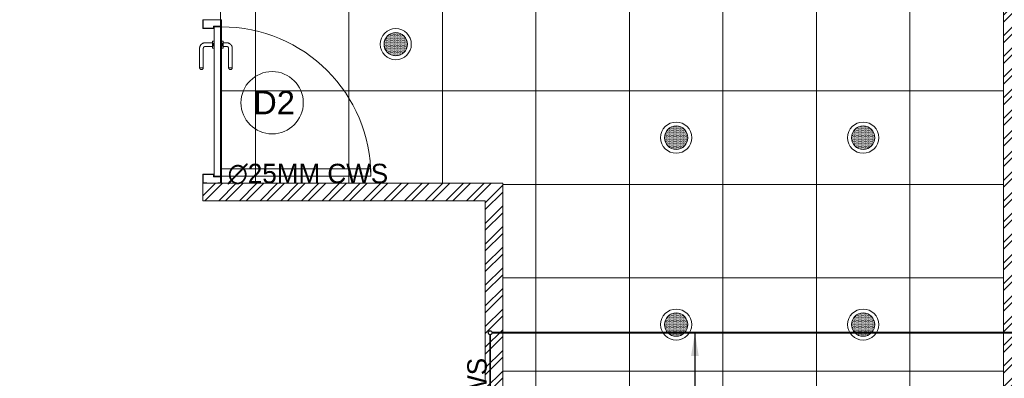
# Model space of a CAD drawing. Header units: inches. Extents: x 105152 to 158499, y 12149 to 30915.
# Tile 315 of 339: x 125008 to 125261, y 29275 to 29367. Entities that reach past the tile are written whole.
import ezdxf

# ---------------------------------------------------------------- set-up
doc = ezdxf.new("R2010")
doc.units = ezdxf.units.IN
doc.header["$MEASUREMENT"] = 0
for name, color, linetype in [('45', 7, 'Continuous'), ('PD_025_TEXT', 61, 'Continuous'), ('PD_LIGHTING', 23, 'Continuous')]:
    doc.layers.add(name, color=color, linetype=linetype)
for name, color, linetype, lineweight in [('FIRE TEXT', 7, 'Continuous', 25), ('PD_DOOR', 42, 'Continuous', 25), ('PD_ELEVATION_03', 80, 'Continuous', 25), ('PD_FIXTURE', 21, 'Continuous', 25), ('PP-Domestic  Cold Water Supply', 5, 'Continuous', 25), ('PP-SPRINKLER PIPE', 1, 'Continuous', 0)]:
    doc.layers.add(name, color=color, linetype=linetype, lineweight=lineweight)
doc.layers.add('PD_BASE', color=8, linetype='Continuous', transparency=0.5)
doc.styles.add('MtX_Times_New_Roman', font='txt')
doc.styles.get("Standard").update_dxf_attribs({"font": 'arial.ttf', "height": 6})
doc.styles.add('TIMES NEW ROMAN', font='times.ttf')
doc.dimstyles.new('PP-DIM', dxfattribs={"dimtxt": 4, "dimasz": 1, "dimexe": 1, "dimexo": 1, "dimgap": 0.09, "dimtad": 0, "dimdec": 0, "dimzin": 0, "dimdsep": 46, "dimlunit": 4, "dimtxsty": 'TIMES NEW ROMAN', "dimblk": 'ARCHTICK', "dimcen": 0.09, "dimdle": 1, "dimclrd": 256, "dimclre": 256, "dimclrt": 256, "dimadec": 0, "dimazin": 0, "dimtfac": 1, "dimtdec": 4, "dimtofl": 0, "dimtmove": 1, "dimatfit": 3, "dimfxl": 1, "dimtolj": 1, "dimtzin": 0, "dimlwd": -1, "dimlwe": -1, "dimarcsym": 0})

# ---------------------------------------------------------------- blocks, each defined once
blk = doc.blocks.new('lgithpnelrt4')
at = {"lineweight": 5}
h = blk.add_hatch(dxfattribs=at)
h.set_pattern_fill('DOTS', color=256, scale=5)
h.set_pattern_definition([(0, (-126829, -18216), (0.15625, 0.3125), [0, -0.3125])])
edge = h.paths.add_edge_path()
edge.add_ellipse((0, 0), major_axis=(3, 0), ratio=1, start_angle=0, end_angle=360)
for radius in [4, 3]:
    blk.add_circle((0, 0), radius, dxfattribs=at)
blk = doc.blocks.new('KITCHEN CEILING45')
at = {"layer": 'PD_ELEVATION_03', "lineweight": 5}
blk.add_lwpolyline([(-201, 305.5), (-190.5, 305.5), (-190.5, 314.5), (-21, 314.5), (-21, 305.5), (-6, 305.5), (-6, 314.5), (0, 314.5), (0, 83.2), (-43.25, 83.2), (-43.25, 78.7), (0, 78.7), (0, 0), (-128.5, 0), (-128.5, 77.75), (-128.5, 78.7), (-85.25, 78.7), (-85.25, 83.2), (-128.5, 83.2), (-128.5, 155.5), (-201, 155.5), (-201, 305.5)], dxfattribs=at)
at = {"layer": 'PD_FIXTURE', "lineweight": 5}
for p, q in [((-192, 155.5), (-192, 305.5)), ((-168, 155.5), (-168, 283)), ((-144, 155.5), (-144, 283)), ((-120, 83.2), (-120, 283)), ((-96, 83.2), (-96, 283)), ((-72, 0), (-72, 226.74)), ((-48, 0), (-48, 226.74)), ((-24, 83.2), (-24, 226.74)), ((0, 179.2), (-201, 179.2)), ((0, 155.2), (-128.5, 155.2)), ((0, 131.2), (-128.5, 131.2)), ((0, 107.2), (-128.5, 107.2))]:
    blk.add_line(p, q, dxfattribs=at)
at = {"layer": 'PD_LIGHTING'}
for p in [(-156, 191.2), (-84, 167.2), (-36, 167.2), (-84, 119.2), (-36, 119.2)]:
    blk.add_blockref('lgithpnelrt4', p, dxfattribs=at)
blk = doc.blocks.new('door 1')
at = {"layer": 'PD_DOOR', "color": 251, "lineweight": 5}
for p, q in [((159755.9, 15337.6), (159695.9, 15337.6)), ((159695.9, 15337.6), (159695.9, 15312.6)), ((159695.9, 15312.6), (159695.9, 15337.6)), ((159695.9, 15337.6), (159755.9, 15337.6)), ((159695.9, 15212.6), (159695.9, 15337.6)), ((159695.9, 15312.6), (159697.9, 15312.6)), ((159697.9, 15312.6), (159695.9, 15312.6)), ((159697.9, 15312.6), (159697.9, 15335.6)), ((159697.9, 15335.6), (159753.9, 15335.6)), ((159753.9, 15335.6), (159697.9, 15335.6)), ((159697.9, 15335.6), (159697.9, 15312.6)), ((159753.9, 15335.6), (159753.9, 15267.6)), ((159753.9, 15267.6), (159753.9, 15335.6)), ((159755.9, 15265.6), (159755.9, 15337.6)), ((159755.9, 15337.6), (159755.9, 15265.6)), ((160472.9, 15356.5), (160472.9, 15360.1)), ((160472.9, 15360.1), (160472.9, 15356.5)), ((160602.9, 15360.1), (160472.9, 15360.1)), ((160472.9, 15360.1), (160472.9, 15359.7)), ((160472.9, 15335.1), (160472.9, 15360.1)), ((160472.9, 15359.7), (160472.9, 15335.6)), ((160472.9, 15335.1), (160472.9, 15338.8)), ((160472.9, 15338.8), (160472.9, 15335.1)), ((160472.9, 15335.6), (160472.9, 15335.1)), ((160472.9, 15335.1), (160602.9, 15335.1)), ((160615.4, 15322.6), (160615.4, 15272.6)), ((160640.4, 15272.6), (160640.4, 15322.6)), ((160795.9, 15337.6), (160735.9, 15337.6)), ((160735.9, 15337.6), (160735.9, 15265.6)), ((160735.9, 15265.6), (160735.9, 15337.6)), ((160735.9, 15337.6), (160795.9, 15337.6)), ((160737.9, 15267.6), (160737.9, 15335.6)), ((160737.9, 15335.6), (160793.9, 15335.6)), ((160793.9, 15335.6), (160737.9, 15335.6)), ((160737.9, 15335.6), (160737.9, 15267.6)), ((160793.9, 15335.6), (160793.9, 15312.6)), ((160793.9, 15312.6), (160793.9, 15335.6)), ((160793.9, 15312.6), (160795.9, 15312.6)), ((160795.9, 15312.6), (160793.9, 15312.6)), ((160795.9, 15312.6), (160795.9, 15337.6)), ((160795.9, 15337.6), (160795.9, 15312.6)), ((160795.9, 15337.6), (160795.9, 15212.6)), ((159697.9, 15237.6), (159695.9, 15237.6)), ((159695.9, 15237.6), (159695.9, 15212.6)), ((159695.9, 15212.6), (159695.9, 15237.6)), ((159695.9, 15237.6), (159697.9, 15237.6)), ((159697.9, 15214.6), (159697.9, 15237.6)), ((159697.9, 15237.6), (159697.9, 15214.6)), ((159753.9, 15267.6), (159738.9, 15267.6)), ((159738.9, 15267.6), (159738.9, 15214.6)), ((159738.9, 15214.6), (159738.9, 15267.6)), ((159738.9, 15267.6), (159753.9, 15267.6)), ((159740.9, 15212.6), (159740.9, 15265.6)), ((159740.9, 15265.6), (159755.9, 15265.6)), ((159755.9, 15265.6), (159740.9, 15265.6)), ((159740.9, 15265.6), (159740.9, 15212.6)), ((160747.9, 15262.6), (159743.9, 15262.6)), ((159743.9, 15262.6), (159743.9, 15212.6)), ((160747.9, 15262.6), (159743.9, 15262.6)), ((159743.9, 15262.6), (159743.9, 15212.6)), ((160605.4, 15272.6), (160605.4, 15262.6)), ((160622.1, 15272.6), (160605.4, 15272.6)), ((160605.4, 15272.6), (160622.1, 15272.6)), ((160650.4, 15262.6), (160605.4, 15262.6)), ((160605.4, 15262.6), (160650.4, 15262.6)), ((160640.4, 15272.6), (160615.4, 15272.6)), ((160615.4, 15272.6), (160621.7, 15272.6)), ((160617.9, 15267.6), (160617.9, 15262.6)), ((160637.9, 15267.6), (160617.9, 15267.6)), ((160617.9, 15267.6), (160637.9, 15267.6)), ((160637.9, 15262.6), (160617.9, 15262.6)), ((160617.9, 15262.6), (160637.9, 15262.6)), ((160621.7, 15272.6), (160624.7, 15272.6)), ((160624.7, 15272.6), (160627.9, 15272.6)), ((160627.9, 15272.6), (160631.2, 15272.6)), ((160627.9, 15272.6), (160650.4, 15272.6)), ((160631.2, 15272.6), (160634.2, 15272.6)), ((160650.4, 15272.6), (160633.8, 15272.6)), ((160634.2, 15272.6), (160640.4, 15272.6)), ((160637.9, 15262.6), (160637.9, 15267.6)), ((160650.4, 15262.6), (160650.4, 15272.6)), ((160735.9, 15265.6), (160750.9, 15265.6)), ((160750.9, 15265.6), (160735.9, 15265.6)), ((160752.9, 15267.6), (160737.9, 15267.6)), ((160737.9, 15267.6), (160752.9, 15267.6)), ((160747.9, 15212.6), (160747.9, 15262.6)), ((160747.9, 15262.6), (160747.9, 15212.6)), ((160750.9, 15265.6), (160750.9, 15212.6)), ((160750.9, 15212.6), (160750.9, 15265.6)), ((160752.9, 15214.6), (160752.9, 15267.6)), ((160752.9, 15267.6), (160752.9, 15214.6)), ((160795.9, 15237.6), (160793.9, 15237.6)), ((160793.9, 15237.6), (160793.9, 15214.6)), ((160793.9, 15214.6), (160793.9, 15237.6)), ((160793.9, 15237.6), (160795.9, 15237.6)), ((160795.9, 15212.6), (160795.9, 15237.6)), ((160795.9, 15237.6), (160795.9, 15212.6)), ((159695.9, 15212.6), (159740.9, 15212.6)), ((159740.9, 15212.6), (159695.9, 15212.6)), ((159695.9, 15212.6), (159743.9, 15212.6)), ((159743.9, 15212.6), (159695.9, 15212.6)), ((159738.9, 15214.6), (159697.9, 15214.6)), ((159697.9, 15214.6), (159738.9, 15214.6)), ((159793.9, 15212.6), (159743.9, 15212.6)), ((159743.9, 15212.6), (159743.9, 14208.6)), ((159743.9, 15212.6), (160747.9, 15212.6)), ((159743.9, 15212.6), (159793.9, 15212.6)), ((159743.9, 15212.6), (159793.9, 15212.6)), ((159793.9, 15212.6), (159743.9, 15212.6)), ((159793.9, 14208.6), (159793.9, 15212.6)), ((159793.9, 15212.6), (160747.9, 15212.6)), ((159793.9, 15212.6), (160747.9, 15212.6)), ((160747.9, 15212.6), (159793.9, 15212.6)), ((160472.9, 15165.1), (160472.9, 15161.5)), ((160472.9, 15161.5), (160472.9, 15165.1)), ((160602.9, 15165.1), (160472.9, 15165.1)), ((160472.9, 15165.1), (160472.9, 15164.7)), ((160472.9, 15140.1), (160472.9, 15165.1)), ((160472.9, 15164.7), (160472.9, 15140.6)), ((160605.4, 15212.6), (160605.4, 15202.6)), ((160605.4, 15212.6), (160650.4, 15212.6)), ((160639.2, 15212.6), (160605.4, 15212.6)), ((160605.4, 15202.6), (160650.4, 15202.6)), ((160650.4, 15202.6), (160605.4, 15202.6)), ((160615.4, 15202.6), (160615.4, 15177.6)), ((160615.4, 15202.6), (160640.4, 15202.6)), ((160640.4, 15202.6), (160615.4, 15202.6)), ((160617.9, 15212.6), (160617.9, 15207.6)), ((160617.9, 15212.6), (160637.9, 15212.6)), ((160618.3, 15212.6), (160617.9, 15212.6)), ((160617.9, 15207.6), (160637.9, 15207.6)), ((160637.9, 15207.6), (160617.9, 15207.6)), ((160637.9, 15212.6), (160618.3, 15212.6)), ((160637.9, 15207.6), (160637.9, 15212.6)), ((160650.4, 15212.6), (160639.2, 15212.6)), ((160640.4, 15177.6), (160640.4, 15202.6)), ((160650.4, 15202.6), (160650.4, 15212.6)), ((160747.9, 15212.6), (160795.9, 15212.6)), ((160795.9, 15212.6), (160747.9, 15212.6)), ((160750.9, 15212.6), (160795.9, 15212.6)), ((160795.9, 15212.6), (160750.9, 15212.6)), ((160793.9, 15214.6), (160752.9, 15214.6)), ((160752.9, 15214.6), (160793.9, 15214.6)), ((160472.9, 15143.8), (160472.9, 15140.1)), ((160472.9, 15140.1), (160472.9, 15143.8)), ((160472.9, 15140.6), (160472.9, 15140.1)), ((160472.9, 15140.1), (160602.9, 15140.1)), ((159743.9, 14208.6), (159793.9, 14208.6))]:
    blk.add_line(p, q, dxfattribs=at)
at = {"layer": 'PD_DOOR', "color": 251, "lineweight": 5, "flags": 128}
for points in [[(160460.4, 15347.6), (160460.5, 15348.1), (160460.5, 15348.6), (160460.5, 15349.1), (160460.6, 15349.6), (160460.7, 15350.1), (160460.8, 15350.6), (160460.9, 15351.1), (160461.1, 15351.6), (160461.2, 15352), (160461.4, 15352.5), (160461.6, 15353), (160461.9, 15353.4), (160462.1, 15353.9), (160462.4, 15354.3), (160462.6, 15354.7), (160462.9, 15355.1), (160463.2, 15355.5), (160463.5, 15355.9), (160463.9, 15356.3), (160464.2, 15356.6), (160464.6, 15357), (160465, 15357.3), (160465.4, 15357.6), (160465.8, 15357.9), (160466.2, 15358.2), (160466.6, 15358.4), (160467, 15358.7), (160467.5, 15358.9), (160467.9, 15359.1), (160468.4, 15359.3), (160468.9, 15359.5), (160469.4, 15359.6), (160469.8, 15359.8), (160470.3, 15359.9), (160470.8, 15360), (160471.3, 15360), (160471.8, 15360.1), (160472.3, 15360.1), (160472.8, 15360.1), (160472.9, 15360.1)], [(160472.9, 15335.1), (160472.4, 15335.2), (160471.9, 15335.2), (160471.4, 15335.2), (160470.9, 15335.3), (160470.5, 15335.4), (160470, 15335.5), (160469.5, 15335.6), (160469, 15335.8), (160468.5, 15335.9), (160468.1, 15336.1), (160467.6, 15336.3), (160467.2, 15336.6), (160466.7, 15336.8), (160466.3, 15337.1), (160465.9, 15337.3), (160465.5, 15337.6), (160465.1, 15337.9), (160464.7, 15338.2), (160464.3, 15338.6), (160464, 15338.9), (160463.6, 15339.3), (160463.3, 15339.7), (160463, 15340.1), (160462.7, 15340.5), (160462.4, 15340.9), (160462.2, 15341.3), (160461.9, 15341.8), (160461.7, 15342.2), (160461.5, 15342.7), (160461.3, 15343.1), (160461.1, 15343.6), (160461, 15344.1), (160460.8, 15344.5), (160460.7, 15345), (160460.6, 15345.5), (160460.5, 15346), (160460.5, 15346.5), (160460.5, 15347), (160460.4, 15347.5), (160460.4, 15347.6)], [(160640.4, 15322.6), (160640.4, 15324.1), (160640.3, 15325.6), (160640.2, 15327.1), (160640, 15328.6), (160639.7, 15330.1), (160639.4, 15331.6), (160639, 15333), (160638.5, 15334.4), (160638, 15335.9), (160637.5, 15337.2), (160636.9, 15338.6), (160636.2, 15340), (160635.5, 15341.3), (160634.7, 15342.6), (160633.9, 15343.8), (160633, 15345), (160632.1, 15346.2), (160631.1, 15347.4), (160630.1, 15348.5), (160629.1, 15349.5), (160628, 15350.6), (160626.8, 15351.5), (160625.7, 15352.5), (160624.4, 15353.4), (160623.2, 15354.2), (160621.9, 15355), (160620.6, 15355.7), (160619.3, 15356.4), (160617.9, 15357), (160616.5, 15357.6), (160615.1, 15358.1), (160613.7, 15358.6), (160612.2, 15359), (160610.8, 15359.3), (160609.3, 15359.6), (160607.8, 15359.8), (160606.3, 15360), (160604.8, 15360.1), (160603.3, 15360.1), (160602.9, 15360.1)], [(160602.9, 15335.1), (160603.4, 15335.1), (160603.9, 15335.1), (160604.4, 15335.1), (160604.9, 15335), (160605.4, 15334.9), (160605.9, 15334.8), (160606.4, 15334.7), (160606.9, 15334.5), (160607.3, 15334.3), (160607.8, 15334.2), (160608.3, 15334), (160608.7, 15333.7), (160609.2, 15333.5), (160609.6, 15333.2), (160610, 15333), (160610.4, 15332.7), (160610.8, 15332.4), (160611.2, 15332), (160611.6, 15331.7), (160611.9, 15331.4), (160612.2, 15331), (160612.6, 15330.6), (160612.9, 15330.2), (160613.2, 15329.8), (160613.5, 15329.4), (160613.7, 15329), (160614, 15328.5), (160614.2, 15328.1), (160614.4, 15327.6), (160614.6, 15327.2), (160614.8, 15326.7), (160614.9, 15326.2), (160615.1, 15325.7), (160615.2, 15325.3), (160615.3, 15324.8), (160615.3, 15324.3), (160615.4, 15323.8), (160615.4, 15323.3), (160615.4, 15322.8), (160615.4, 15322.6)], [(160460.4, 15152.6), (160460.5, 15153.1), (160460.5, 15153.6), (160460.5, 15154.1), (160460.6, 15154.6), (160460.7, 15155.1), (160460.8, 15155.6), (160460.9, 15156.1), (160461.1, 15156.6), (160461.2, 15157), (160461.4, 15157.5), (160461.6, 15158), (160461.9, 15158.4), (160462.1, 15158.9), (160462.4, 15159.3), (160462.6, 15159.7), (160462.9, 15160.1), (160463.2, 15160.5), (160463.5, 15160.9), (160463.9, 15161.3), (160464.2, 15161.6), (160464.6, 15162), (160465, 15162.3), (160465.4, 15162.6), (160465.8, 15162.9), (160466.2, 15163.2), (160466.6, 15163.4), (160467, 15163.7), (160467.5, 15163.9), (160467.9, 15164.1), (160468.4, 15164.3), (160468.9, 15164.5), (160469.4, 15164.6), (160469.8, 15164.8), (160470.3, 15164.9), (160470.8, 15165), (160471.3, 15165), (160471.8, 15165.1), (160472.3, 15165.1), (160472.8, 15165.1), (160472.9, 15165.1)], [(160602.9, 15140.1), (160604.4, 15140.2), (160605.9, 15140.3), (160607.4, 15140.4), (160608.9, 15140.6), (160610.4, 15140.9), (160611.9, 15141.2), (160613.3, 15141.6), (160614.7, 15142), (160616.2, 15142.5), (160617.5, 15143.1), (160618.9, 15143.7), (160620.3, 15144.4), (160621.6, 15145.1), (160622.9, 15145.9), (160624.1, 15146.7), (160625.3, 15147.6), (160626.5, 15148.5), (160627.7, 15149.5), (160628.8, 15150.5), (160629.8, 15151.5), (160630.9, 15152.6), (160631.8, 15153.8), (160632.8, 15154.9), (160633.7, 15156.1), (160634.5, 15157.4), (160635.3, 15158.7), (160636, 15160), (160636.7, 15161.3), (160637.3, 15162.7), (160637.9, 15164.1), (160638.4, 15165.5), (160638.9, 15166.9), (160639.3, 15168.3), (160639.6, 15169.8), (160639.9, 15171.3), (160640.1, 15172.8), (160640.3, 15174.2), (160640.4, 15175.7), (160640.4, 15177.2), (160640.4, 15177.6)], [(160615.4, 15177.6), (160615.4, 15177.1), (160615.4, 15176.6), (160615.4, 15176.1), (160615.3, 15175.7), (160615.2, 15175.2), (160615.1, 15174.7), (160615, 15174.2), (160614.8, 15173.7), (160614.6, 15173.2), (160614.5, 15172.8), (160614.3, 15172.3), (160614, 15171.9), (160613.8, 15171.4), (160613.5, 15171), (160613.3, 15170.6), (160613, 15170.2), (160612.7, 15169.8), (160612.3, 15169.4), (160612, 15169), (160611.7, 15168.7), (160611.3, 15168.3), (160610.9, 15168), (160610.5, 15167.7), (160610.1, 15167.4), (160609.7, 15167.1), (160609.3, 15166.9), (160608.8, 15166.6), (160608.4, 15166.4), (160607.9, 15166.2), (160607.5, 15166), (160607, 15165.8), (160606.5, 15165.7), (160606, 15165.5), (160605.6, 15165.4), (160605.1, 15165.3), (160604.6, 15165.3), (160604.1, 15165.2), (160603.6, 15165.2), (160603.1, 15165.1), (160602.9, 15165.1)], [(160472.9, 15140.1), (160472.4, 15140.2), (160471.9, 15140.2), (160471.4, 15140.2), (160470.9, 15140.3), (160470.5, 15140.4), (160470, 15140.5), (160469.5, 15140.6), (160469, 15140.8), (160468.5, 15140.9), (160468.1, 15141.1), (160467.6, 15141.3), (160467.2, 15141.6), (160466.7, 15141.8), (160466.3, 15142.1), (160465.9, 15142.3), (160465.5, 15142.6), (160465.1, 15142.9), (160464.7, 15143.2), (160464.3, 15143.6), (160464, 15143.9), (160463.6, 15144.3), (160463.3, 15144.7), (160463, 15145.1), (160462.7, 15145.5), (160462.4, 15145.9), (160462.2, 15146.3), (160461.9, 15146.8), (160461.7, 15147.2), (160461.5, 15147.7), (160461.3, 15148.1), (160461.1, 15148.6), (160461, 15149.1), (160460.8, 15149.5), (160460.7, 15150), (160460.6, 15150.5), (160460.5, 15151), (160460.5, 15151.5), (160460.5, 15152), (160460.4, 15152.5), (160460.4, 15152.6)]]:
    blk.add_lwpolyline(points, dxfattribs=at)
at = {"layer": 'PD_DOOR', "color": 251, "lineweight": 5}
blk.add_arc((159743.9, 15212.6), 1004, 270, 0, dxfattribs=at)
blk = doc.blocks.new('DOOR1')
at = {"color": 251, "xscale": 0.03818181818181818, "yscale": 0.03818181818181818, "zscale": 0.03818181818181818, "rotation": 90}
blk.add_blockref('door 1', (-2370.94, -8406.75), dxfattribs=at)
blk = doc.blocks.new('FIRST FLOOR AR PLAN')
at = {"layer": 'PD_BASE', "lineweight": 5}
h = blk.add_hatch(dxfattribs=at)
h.set_pattern_fill('ANSI32', color=256, scale=10)
h.set_pattern_definition([(45, (123733.2206, 21360.1165), (-2.65165, 2.65165), []), (45, (123734.9884, 21360.1165), (-2.65165, 2.65165), [])])
h.paths.add_polyline_path([(123743.99, 21362.2), (123700.74, 21362.2), (123700.74, 21357.7), (123743.99, 21357.7)])
h.paths.add_polyline_path([(123658.74, 21362.2), (123615.49, 21362.2), (123615.49, 21357.7), (123658.74, 21357.7)], flags=17)
h.paths.add_polyline_path([(123743.99, 21279), (123743.99, 21274.5), (123905.99, 21274.5), (123905.99, 21279), (123752.99, 21279), (123752.99, 21368.5), (123812.99, 21368.5), (123812.99, 21344.5), (123817.49, 21344.5), (123817.49, 21368.5), (123896.99, 21368.5), (123896.99, 21340.5), (123901.49, 21340.5), (123901.49, 21499.5), (123905.99, 21499.5), (123905.99, 21504), (123896.99, 21504), (123896.99, 21377.5), (123752.99, 21377.5), (123752.99, 21593.5), (123743.99, 21593.5)])
h.paths.add_polyline_path([(123688.49, 21269.56), (123692.99, 21269.56), (123692.99, 21274.5), (123701.99, 21274.5), (123701.99, 21279), (123615.49, 21279), (123615.49, 21434.5), (123538.49, 21434.5), (123538.49, 21430), (123610.99, 21430), (123610.99, 21279), (123554.99, 21279), (123554.99, 21274.5), (123688.49, 21274.5)])
for points in [[(123905.99, 21279), (123752.99, 21279), (123752.99, 21368.5), (123812.99, 21368.5), (123812.99, 21344.5), (123817.49, 21344.5), (123817.49, 21368.5), (123896.99, 21368.5), (123896.99, 21340.5), (123901.49, 21340.5), (123901.49, 21499.5), (123905.99, 21499.5), (123905.99, 21504), (123896.99, 21504), (123896.99, 21377.5), (123752.99, 21377.5), (123752.99, 21593.5), (123743.99, 21593.5), (123743.99, 21279), (123743.99, 21279)], [(123610.99, 21383), (123610.99, 21430), (123542.99, 21430), (123542.99, 21430), (123542.99, 21430), (123542.99, 21430), (123538.49, 21430), (123538.49, 21434.5), (123615.49, 21434.5), (123615.49, 21279)]]:
    blk.add_lwpolyline(points, dxfattribs=at)
blk.add_circle((123556.26, 21455.17), 8, dxfattribs=at)
blk.add_blockref('KITCHEN CEILING45', (123743.99, 21279))
at = {"layer": 'PD_BASE', "ltscale": 25}
blk.add_blockref('DOOR1', (126495.05, 23743.77), dxfattribs=at)
at = {"layer": 'PD_BASE', "insert": (123551.39, 21458.21), "char_height": 6, "width": 47.1418, "attachment_point": 1}
blk.add_mtext('D2', dxfattribs=at)
blk = doc.blocks.new('_ArchTick')
at = {"color": 0, "linetype": 'ByBlock', "const_width": 0.15}
blk.add_lwpolyline([(-0.5, -0.5), (0.5, 0.5)], dxfattribs=at)

msp = doc.modelspace()

# ---------------------------------------------------------------- block references
at = {"layer": 'PD_025_TEXT'}
msp.add_blockref('FIRST FLOOR AR PLAN', (1516.78, 7890.65), dxfattribs=at)

# ---------------------------------------------------------------- next in the draw order: linework, layer by layer
at = {"layer": 'PP-Domestic  Cold Water Supply'}
for points in [[(125271.82, 29286.75, 0.5, 0.5, 0), (125129.51, 29286.75, 0.5, 0.5, 0)], [(125129.01, 29286.25, 0.5, 0.5, 0), (125129.01, 29208.91, 0.5, 0.5, 0)]]:
    msp.add_lwpolyline(points, format="xyseb", dxfattribs=at)
msp.add_circle((125129.01, 29286.75), 0.5, dxfattribs=at)
at = {"layer": 'PP-SPRINKLER PIPE'}
msp.add_circle((124551.24, 29172.99), 1741.72, dxfattribs=at)

# ---------------------------------------------------------------- next in the draw order: texts
at = {"layer": 'FIRE TEXT', "style": 'MtX_Times_New_Roman'}
msp.add_text('∅25MM CWS ', height=5, dxfattribs=at).set_placement((125061.61, 29325.15))
msp.add_text('∅ 25MM CWS ', height=5, rotation=90, dxfattribs=at).set_placement((125128.14, 29237.23))

# ---------------------------------------------------------------- next in the draw order: leaders
at = {"layer": '45'}
msp.add_leader([(125181.58, 29286.75), (125181.58, 29267.79), (125225.97, 29267.79)], dimstyle='PP-DIM', override={"dimasz": 6, "dimgap": 0.09, "dimtad": 0}, dxfattribs=at)

doc.saveas('drawing.dxf')
